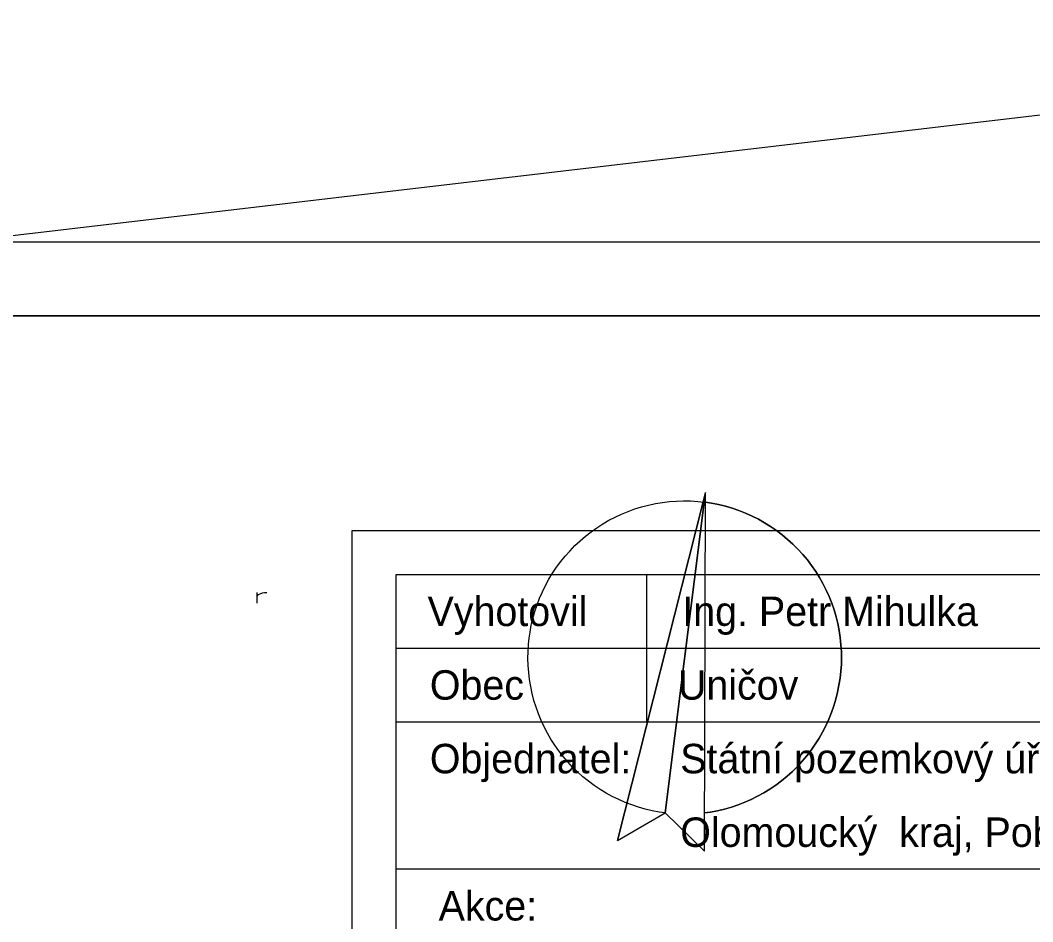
# Model space of a CAD drawing. Extents: x -555887 to -552101, y -1100251 to -1096546.
# Drawn here: x -554433.8 to -554365.1, y -1097921.6 to -1097860.4 of the extents above; entities that cross this region are included whole.
import ezdxf

# ---------------------------------------------------------------- set-up
doc = ezdxf.new("R2010")
doc.units = 0
for name, color, linetype in [('ram_HC1', 7, 'Continuous'), ('ram_VC4', 7, 'Continuous'), ('ZSST', 7, 'Continuous')]:
    doc.layers.add(name, color=color, linetype=linetype)

msp = doc.modelspace()

# ---------------------------------------------------------------- linework, layer by layer
at = {"layer": 'ram_HC1'}
for p, q in [((-554391.29, -1097898.05), (-554391.29, -1097908.05)), ((-554408.29, -1097903.05), (-554288.29, -1097903.05)), ((-554408.29, -1097908.05), (-554288.29, -1097908.05)), ((-554408.29, -1097918.05), (-554228.29, -1097918.05))]:
    msp.add_line(p, q, dxfattribs=at)
for points in [[(-554411.29, -1097895.05), (-554225.29, -1097895.05), (-554225.29, -1097961.05), (-554411.29, -1097961.05)], [(-554408.29, -1097898.05), (-554228.29, -1097898.05), (-554228.29, -1097958.05), (-554408.29, -1097958.05)]]:
    msp.add_lwpolyline(points, close=True, dxfattribs=at)
at = {"layer": 'ram_VC4'}
for p, q in [((-554387.457, -1097893.115), (-554387.3, -1097892.48)), ((-554387.457, -1097893.115), (-554387.3, -1097892.48)), ((-554387.457, -1097893.115), (-554387.3, -1097892.48)), ((-554387.457, -1097893.115), (-554387.3, -1097892.48)), ((-554387.457, -1097893.115), (-554387.3, -1097892.48)), ((-554387.457, -1097893.115), (-554387.3, -1097892.48)), ((-554387.457, -1097893.115), (-554387.3, -1097892.48)), ((-554387.457, -1097893.115), (-554387.3, -1097892.48)), ((-554387.381, -1097893.125), (-554387.3, -1097892.48)), ((-554387.381, -1097893.125), (-554387.3, -1097892.48)), ((-554387.381, -1097893.125), (-554387.3, -1097892.48)), ((-554387.381, -1097893.125), (-554387.3, -1097892.48)), ((-554387.381, -1097893.125), (-554387.3, -1097892.48)), ((-554387.381, -1097893.125), (-554387.3, -1097892.48)), ((-554387.381, -1097893.125), (-554387.3, -1097892.48)), ((-554387.381, -1097893.125), (-554387.3, -1097892.48)), ((-554387.362, -1097916.85), (-554387.3, -1097892.48)), ((-554393.26, -1097916.11), (-554387.457, -1097893.115)), ((-554387.381, -1097893.125), (-554390.031, -1097914.245)), ((-554390.031, -1097914.245), (-554387.362, -1097916.849))]:
    msp.add_line(p, q, dxfattribs=at)
for points in [[(-554287.63, -1097875.47), (-554644.63, -1097875.47), (-554644.63, -1098505.47), (-554287.63, -1098505.47)], [(-554292.63, -1097880.47), (-554639.63, -1097880.47), (-554639.63, -1098500.47), (-554292.63, -1098500.47)], [(-554387.46, -1097893.116), (-554387.44, -1097893.118), (-554387.42, -1097893.12), (-554387.4, -1097893.123), (-554387.381, -1097893.125), (-554387.381, -1097893.125), (-554387.3, -1097892.48), (-554387.457, -1097893.115), (-554387.457, -1097893.115)], [(-554387.46, -1097893.116), (-554387.44, -1097893.118), (-554387.42, -1097893.12), (-554387.4, -1097893.123), (-554387.381, -1097893.125), (-554387.381, -1097893.125), (-554387.3, -1097892.48), (-554387.457, -1097893.115), (-554387.457, -1097893.115)], [(-554387.46, -1097893.116), (-554387.44, -1097893.118), (-554387.42, -1097893.12), (-554387.4, -1097893.123), (-554387.381, -1097893.125), (-554387.381, -1097893.125), (-554387.3, -1097892.48), (-554387.457, -1097893.115), (-554387.457, -1097893.115)], [(-554387.46, -1097893.116), (-554387.44, -1097893.118), (-554387.42, -1097893.12), (-554387.4, -1097893.123), (-554387.381, -1097893.125), (-554387.381, -1097893.125), (-554387.3, -1097892.48), (-554387.457, -1097893.115), (-554387.457, -1097893.115)], [(-554387.46, -1097893.116), (-554387.44, -1097893.118), (-554387.42, -1097893.12), (-554387.4, -1097893.123), (-554387.381, -1097893.125), (-554387.381, -1097893.125), (-554387.3, -1097892.48), (-554387.457, -1097893.115), (-554387.457, -1097893.115)], [(-554387.46, -1097893.116), (-554387.44, -1097893.118), (-554387.42, -1097893.12), (-554387.4, -1097893.123), (-554387.381, -1097893.125), (-554387.381, -1097893.125), (-554387.3, -1097892.48), (-554387.457, -1097893.115), (-554387.457, -1097893.115)], [(-554387.46, -1097893.116), (-554387.44, -1097893.118), (-554387.42, -1097893.12), (-554387.4, -1097893.123), (-554387.381, -1097893.125), (-554387.381, -1097893.125), (-554387.3, -1097892.48), (-554387.457, -1097893.115), (-554387.457, -1097893.115)], [(-554387.46, -1097893.116), (-554387.44, -1097893.118), (-554387.42, -1097893.12), (-554387.4, -1097893.123), (-554387.381, -1097893.125), (-554387.381, -1097893.125), (-554387.3, -1097892.48), (-554387.457, -1097893.115), (-554387.457, -1097893.115)], [(-554393.26, -1097916.11), (-554390.031, -1097914.245), (-554387.381, -1097893.125), (-554387.457, -1097893.115)], [(-554393.26, -1097916.11), (-554390.031, -1097914.245), (-554387.381, -1097893.125), (-554387.457, -1097893.115)], [(-554393.26, -1097916.11), (-554390.031, -1097914.245), (-554387.381, -1097893.125), (-554387.457, -1097893.115)], [(-554393.26, -1097916.11), (-554390.031, -1097914.245), (-554387.381, -1097893.125), (-554387.457, -1097893.115)], [(-554393.26, -1097916.11), (-554390.031, -1097914.245), (-554387.381, -1097893.125), (-554387.457, -1097893.115)], [(-554393.26, -1097916.11), (-554390.031, -1097914.245), (-554387.381, -1097893.125), (-554387.457, -1097893.115)], [(-554393.26, -1097916.11), (-554390.031, -1097914.245), (-554387.381, -1097893.125), (-554387.457, -1097893.115)], [(-554393.26, -1097916.11), (-554390.031, -1097914.245), (-554387.381, -1097893.125), (-554387.457, -1097893.115)]]:
    msp.add_lwpolyline(points, close=True, dxfattribs=at)
for points in [[(-554287.63, -1097875.47), (-554644.63, -1097875.47), (-554644.63, -1098505.47), (-554287.63, -1098505.47), (-554287.63, -1097875.47)], [(-554292.63, -1098500.47), (-554639.63, -1098500.47), (-554639.63, -1097880.47), (-554292.63, -1097880.47), (-554292.63, -1098500.47)], [(-554390.03, -1097914.244), (-554390.439, -1097914.186), (-554390.912, -1097914.097), (-554391.38, -1097913.987), (-554391.843, -1097913.855), (-554392.3, -1097913.703), (-554392.749, -1097913.531), (-554393.189, -1097913.338), (-554393.621, -1097913.125), (-554394.043, -1097912.894), (-554394.453, -1097912.643), (-554394.852, -1097912.374), (-554395.239, -1097912.088), (-554395.612, -1097911.784), (-554395.971, -1097911.463), (-554396.315, -1097911.127), (-554396.643, -1097910.776), (-554396.956, -1097910.41), (-554397.251, -1097910.03), (-554397.529, -1097909.637), (-554397.789, -1097909.233), (-554398.03, -1097908.816), (-554398.253, -1097908.39), (-554398.456, -1097907.954), (-554398.639, -1097907.509), (-554398.801, -1097907.056), (-554398.943, -1097906.596), (-554399.064, -1097906.131), (-554399.164, -1097905.66), (-554399.243, -1097905.185), (-554399.3, -1097904.708), (-554399.335, -1097904.228), (-554399.349, -1097903.747), (-554399.341, -1097903.266), (-554399.311, -1097902.786), (-554399.267, -1097902.375), (-554399.209, -1097901.966), (-554399.121, -1097901.493), (-554399.011, -1097901.025), (-554398.881, -1097900.562), (-554398.729, -1097900.105), (-554398.557, -1097899.656), (-554398.365, -1097899.215), (-554398.153, -1097898.783), (-554397.922, -1097898.361), (-554397.672, -1097897.95), (-554397.404, -1097897.55), (-554397.118, -1097897.164), (-554396.814, -1097896.79), (-554396.494, -1097896.431), (-554396.159, -1097896.086), (-554395.808, -1097895.757), (-554395.442, -1097895.444), (-554395.063, -1097895.148), (-554394.671, -1097894.87), (-554394.266, -1097894.609), (-554393.85, -1097894.367), (-554393.424, -1097894.144), (-554392.988, -1097893.941), (-554392.544, -1097893.757), (-554392.091, -1097893.594), (-554391.632, -1097893.451), (-554391.166, -1097893.329), (-554390.696, -1097893.229), (-554390.221, -1097893.15), (-554389.744, -1097893.092), (-554389.264, -1097893.056), (-554388.783, -1097893.041), (-554388.302, -1097893.049), (-554387.822, -1097893.078), (-554387.411, -1097893.122)], [(-554387.302, -1097893.135), (-554386.892, -1097893.197), (-554386.417, -1097893.29), (-554385.947, -1097893.405), (-554385.483, -1097893.541), (-554385.026, -1097893.697), (-554384.576, -1097893.875), (-554384.135, -1097894.073), (-554383.703, -1097894.29), (-554383.281, -1097894.527), (-554382.871, -1097894.783), (-554382.472, -1097895.057), (-554382.087, -1097895.349), (-554381.715, -1097895.659), (-554381.358, -1097895.984), (-554381.015, -1097896.326), (-554380.689, -1097896.683), (-554380.379, -1097897.054), (-554380.087, -1097897.44), (-554379.812, -1097897.838), (-554379.555, -1097898.248), (-554379.318, -1097898.669), (-554379.1, -1097899.1), (-554378.901, -1097899.542), (-554378.723, -1097899.991), (-554378.566, -1097900.448), (-554378.429, -1097900.912), (-554378.314, -1097901.382), (-554378.22, -1097901.857), (-554378.148, -1097902.335), (-554378.097, -1097902.816), (-554378.069, -1097903.299), (-554378.063, -1097903.713), (-554378.071, -1097904.127), (-554378.102, -1097904.61), (-554378.155, -1097905.091), (-554378.23, -1097905.568), (-554378.326, -1097906.042), (-554378.444, -1097906.511), (-554378.583, -1097906.975), (-554378.743, -1097907.431), (-554378.923, -1097907.88), (-554379.124, -1097908.32), (-554379.344, -1097908.75), (-554379.584, -1097909.17), (-554379.843, -1097909.579), (-554380.12, -1097909.976), (-554380.414, -1097910.359), (-554380.726, -1097910.729), (-554381.054, -1097911.084), (-554381.398, -1097911.424), (-554381.757, -1097911.748), (-554382.131, -1097912.055), (-554382.518, -1097912.345), (-554382.918, -1097912.617), (-554383.329, -1097912.871), (-554383.752, -1097913.106), (-554384.185, -1097913.321), (-554384.628, -1097913.516), (-554385.079, -1097913.692), (-554385.537, -1097913.846), (-554386.002, -1097913.979), (-554386.472, -1097914.092), (-554386.947, -1097914.182), (-554387.357, -1097914.241)], [(-554387.357, -1097914.241), (-554386.947, -1097914.182), (-554386.472, -1097914.092), (-554386.002, -1097913.979), (-554385.537, -1097913.846), (-554385.079, -1097913.692), (-554384.628, -1097913.516), (-554384.185, -1097913.321), (-554383.752, -1097913.106), (-554383.329, -1097912.871), (-554382.918, -1097912.617), (-554382.518, -1097912.345), (-554382.131, -1097912.055), (-554381.757, -1097911.748), (-554381.398, -1097911.424), (-554381.054, -1097911.084), (-554380.726, -1097910.729), (-554380.414, -1097910.359), (-554380.12, -1097909.976), (-554379.843, -1097909.579), (-554379.584, -1097909.17), (-554379.344, -1097908.75), (-554379.124, -1097908.32), (-554378.923, -1097907.88), (-554378.743, -1097907.431), (-554378.583, -1097906.975), (-554378.444, -1097906.511), (-554378.326, -1097906.042), (-554378.23, -1097905.568), (-554378.155, -1097905.091), (-554378.102, -1097904.61), (-554378.071, -1097904.127), (-554378.063, -1097903.713), (-554378.069, -1097903.299), (-554378.097, -1097902.816), (-554378.148, -1097902.335), (-554378.22, -1097901.857), (-554378.314, -1097901.382), (-554378.429, -1097900.912), (-554378.566, -1097900.448), (-554378.723, -1097899.991), (-554378.901, -1097899.542), (-554379.1, -1097899.1), (-554379.318, -1097898.669), (-554379.555, -1097898.248), (-554379.812, -1097897.838), (-554380.087, -1097897.44), (-554380.379, -1097897.054), (-554380.689, -1097896.683), (-554381.015, -1097896.326), (-554381.358, -1097895.984), (-554381.715, -1097895.659), (-554382.087, -1097895.349), (-554382.472, -1097895.057), (-554382.871, -1097894.783), (-554383.281, -1097894.527), (-554383.703, -1097894.29), (-554384.135, -1097894.073), (-554384.576, -1097893.875), (-554385.026, -1097893.697), (-554385.483, -1097893.541), (-554385.947, -1097893.405), (-554386.417, -1097893.29), (-554386.892, -1097893.197), (-554387.302, -1097893.135)], [(-554387.357, -1097914.241), (-554386.947, -1097914.182), (-554386.472, -1097914.092), (-554386.002, -1097913.979), (-554385.537, -1097913.846), (-554385.079, -1097913.692), (-554384.628, -1097913.516), (-554384.185, -1097913.321), (-554383.752, -1097913.106), (-554383.329, -1097912.871), (-554382.918, -1097912.617), (-554382.518, -1097912.345), (-554382.131, -1097912.055), (-554381.757, -1097911.748), (-554381.398, -1097911.424), (-554381.054, -1097911.084), (-554380.726, -1097910.729), (-554380.414, -1097910.359), (-554380.12, -1097909.976), (-554379.843, -1097909.579), (-554379.584, -1097909.17), (-554379.344, -1097908.75), (-554379.124, -1097908.32), (-554378.923, -1097907.88), (-554378.743, -1097907.431), (-554378.583, -1097906.975), (-554378.444, -1097906.511), (-554378.326, -1097906.042), (-554378.23, -1097905.568), (-554378.155, -1097905.091), (-554378.102, -1097904.61), (-554378.071, -1097904.127), (-554378.063, -1097903.713), (-554378.069, -1097903.299), (-554378.097, -1097902.816), (-554378.148, -1097902.335), (-554378.22, -1097901.857), (-554378.314, -1097901.382), (-554378.429, -1097900.912), (-554378.566, -1097900.448), (-554378.723, -1097899.991), (-554378.901, -1097899.542), (-554379.1, -1097899.1), (-554379.318, -1097898.669), (-554379.555, -1097898.248), (-554379.812, -1097897.838), (-554380.087, -1097897.44), (-554380.379, -1097897.054), (-554380.689, -1097896.683), (-554381.015, -1097896.326), (-554381.358, -1097895.984), (-554381.715, -1097895.659), (-554382.087, -1097895.349), (-554382.472, -1097895.057), (-554382.871, -1097894.783), (-554383.281, -1097894.527), (-554383.703, -1097894.29), (-554384.135, -1097894.073), (-554384.576, -1097893.875), (-554385.026, -1097893.697), (-554385.483, -1097893.541), (-554385.947, -1097893.405), (-554386.417, -1097893.29), (-554386.892, -1097893.197), (-554387.302, -1097893.135)], [(-554387.357, -1097914.241), (-554386.947, -1097914.182), (-554386.472, -1097914.092), (-554386.002, -1097913.979), (-554385.537, -1097913.846), (-554385.079, -1097913.692), (-554384.628, -1097913.516), (-554384.185, -1097913.321), (-554383.752, -1097913.106), (-554383.329, -1097912.871), (-554382.918, -1097912.617), (-554382.518, -1097912.345), (-554382.131, -1097912.055), (-554381.757, -1097911.748), (-554381.398, -1097911.424), (-554381.054, -1097911.084), (-554380.726, -1097910.729), (-554380.414, -1097910.359), (-554380.12, -1097909.976), (-554379.843, -1097909.579), (-554379.584, -1097909.17), (-554379.344, -1097908.75), (-554379.124, -1097908.32), (-554378.923, -1097907.88), (-554378.743, -1097907.431), (-554378.583, -1097906.975), (-554378.444, -1097906.511), (-554378.326, -1097906.042), (-554378.23, -1097905.568), (-554378.155, -1097905.091), (-554378.102, -1097904.61), (-554378.071, -1097904.127), (-554378.063, -1097903.713), (-554378.069, -1097903.299), (-554378.097, -1097902.816), (-554378.148, -1097902.335), (-554378.22, -1097901.857), (-554378.314, -1097901.382), (-554378.429, -1097900.912), (-554378.566, -1097900.448), (-554378.723, -1097899.991), (-554378.901, -1097899.542), (-554379.1, -1097899.1), (-554379.318, -1097898.669), (-554379.555, -1097898.248), (-554379.812, -1097897.838), (-554380.087, -1097897.44), (-554380.379, -1097897.054), (-554380.689, -1097896.683), (-554381.015, -1097896.326), (-554381.358, -1097895.984), (-554381.715, -1097895.659), (-554382.087, -1097895.349), (-554382.472, -1097895.057), (-554382.871, -1097894.783), (-554383.281, -1097894.527), (-554383.703, -1097894.29), (-554384.135, -1097894.073), (-554384.576, -1097893.875), (-554385.026, -1097893.697), (-554385.483, -1097893.541), (-554385.947, -1097893.405), (-554386.417, -1097893.29), (-554386.892, -1097893.197), (-554387.302, -1097893.135)], [(-554387.357, -1097914.241), (-554386.947, -1097914.182), (-554386.472, -1097914.092), (-554386.002, -1097913.979), (-554385.537, -1097913.846), (-554385.079, -1097913.692), (-554384.628, -1097913.516), (-554384.185, -1097913.321), (-554383.752, -1097913.106), (-554383.329, -1097912.871), (-554382.918, -1097912.617), (-554382.518, -1097912.345), (-554382.131, -1097912.055), (-554381.757, -1097911.748), (-554381.398, -1097911.424), (-554381.054, -1097911.084), (-554380.726, -1097910.729), (-554380.414, -1097910.359), (-554380.12, -1097909.976), (-554379.843, -1097909.579), (-554379.584, -1097909.17), (-554379.344, -1097908.75), (-554379.124, -1097908.32), (-554378.923, -1097907.88), (-554378.743, -1097907.431), (-554378.583, -1097906.975), (-554378.444, -1097906.511), (-554378.326, -1097906.042), (-554378.23, -1097905.568), (-554378.155, -1097905.091), (-554378.102, -1097904.61), (-554378.071, -1097904.127), (-554378.063, -1097903.713), (-554378.069, -1097903.299), (-554378.097, -1097902.816), (-554378.148, -1097902.335), (-554378.22, -1097901.857), (-554378.314, -1097901.382), (-554378.429, -1097900.912), (-554378.566, -1097900.448), (-554378.723, -1097899.991), (-554378.901, -1097899.542), (-554379.1, -1097899.1), (-554379.318, -1097898.669), (-554379.555, -1097898.248), (-554379.812, -1097897.838), (-554380.087, -1097897.44), (-554380.379, -1097897.054), (-554380.689, -1097896.683), (-554381.015, -1097896.326), (-554381.358, -1097895.984), (-554381.715, -1097895.659), (-554382.087, -1097895.349), (-554382.472, -1097895.057), (-554382.871, -1097894.783), (-554383.281, -1097894.527), (-554383.703, -1097894.29), (-554384.135, -1097894.073), (-554384.576, -1097893.875), (-554385.026, -1097893.697), (-554385.483, -1097893.541), (-554385.947, -1097893.405), (-554386.417, -1097893.29), (-554386.892, -1097893.197), (-554387.302, -1097893.135)], [(-554387.357, -1097914.241), (-554386.947, -1097914.182), (-554386.472, -1097914.092), (-554386.002, -1097913.979), (-554385.537, -1097913.846), (-554385.079, -1097913.692), (-554384.628, -1097913.516), (-554384.185, -1097913.321), (-554383.752, -1097913.106), (-554383.329, -1097912.871), (-554382.918, -1097912.617), (-554382.518, -1097912.345), (-554382.131, -1097912.055), (-554381.757, -1097911.748), (-554381.398, -1097911.424), (-554381.054, -1097911.084), (-554380.726, -1097910.729), (-554380.414, -1097910.359), (-554380.12, -1097909.976), (-554379.843, -1097909.579), (-554379.584, -1097909.17), (-554379.344, -1097908.75), (-554379.124, -1097908.32), (-554378.923, -1097907.88), (-554378.743, -1097907.431), (-554378.583, -1097906.975), (-554378.444, -1097906.511), (-554378.326, -1097906.042), (-554378.23, -1097905.568), (-554378.155, -1097905.091), (-554378.102, -1097904.61), (-554378.071, -1097904.127), (-554378.063, -1097903.713), (-554378.069, -1097903.299), (-554378.097, -1097902.816), (-554378.148, -1097902.335), (-554378.22, -1097901.857), (-554378.314, -1097901.382), (-554378.429, -1097900.912), (-554378.566, -1097900.448), (-554378.723, -1097899.991), (-554378.901, -1097899.542), (-554379.1, -1097899.1), (-554379.318, -1097898.669), (-554379.555, -1097898.248), (-554379.812, -1097897.838), (-554380.087, -1097897.44), (-554380.379, -1097897.054), (-554380.689, -1097896.683), (-554381.015, -1097896.326), (-554381.358, -1097895.984), (-554381.715, -1097895.659), (-554382.087, -1097895.349), (-554382.472, -1097895.057), (-554382.871, -1097894.783), (-554383.281, -1097894.527), (-554383.703, -1097894.29), (-554384.135, -1097894.073), (-554384.576, -1097893.875), (-554385.026, -1097893.697), (-554385.483, -1097893.541), (-554385.947, -1097893.405), (-554386.417, -1097893.29), (-554386.892, -1097893.197), (-554387.302, -1097893.135)], [(-554387.357, -1097914.241), (-554386.947, -1097914.182), (-554386.472, -1097914.092), (-554386.002, -1097913.979), (-554385.537, -1097913.846), (-554385.079, -1097913.692), (-554384.628, -1097913.516), (-554384.185, -1097913.321), (-554383.752, -1097913.106), (-554383.329, -1097912.871), (-554382.918, -1097912.617), (-554382.518, -1097912.345), (-554382.131, -1097912.055), (-554381.757, -1097911.748), (-554381.398, -1097911.424), (-554381.054, -1097911.084), (-554380.726, -1097910.729), (-554380.414, -1097910.359), (-554380.12, -1097909.976), (-554379.843, -1097909.579), (-554379.584, -1097909.17), (-554379.344, -1097908.75), (-554379.124, -1097908.32), (-554378.923, -1097907.88), (-554378.743, -1097907.431), (-554378.583, -1097906.975), (-554378.444, -1097906.511), (-554378.326, -1097906.042), (-554378.23, -1097905.568), (-554378.155, -1097905.091), (-554378.102, -1097904.61), (-554378.071, -1097904.127), (-554378.063, -1097903.713), (-554378.069, -1097903.299), (-554378.097, -1097902.816), (-554378.148, -1097902.335), (-554378.22, -1097901.857), (-554378.314, -1097901.382), (-554378.429, -1097900.912), (-554378.566, -1097900.448), (-554378.723, -1097899.991), (-554378.901, -1097899.542), (-554379.1, -1097899.1), (-554379.318, -1097898.669), (-554379.555, -1097898.248), (-554379.812, -1097897.838), (-554380.087, -1097897.44), (-554380.379, -1097897.054), (-554380.689, -1097896.683), (-554381.015, -1097896.326), (-554381.358, -1097895.984), (-554381.715, -1097895.659), (-554382.087, -1097895.349), (-554382.472, -1097895.057), (-554382.871, -1097894.783), (-554383.281, -1097894.527), (-554383.703, -1097894.29), (-554384.135, -1097894.073), (-554384.576, -1097893.875), (-554385.026, -1097893.697), (-554385.483, -1097893.541), (-554385.947, -1097893.405), (-554386.417, -1097893.29), (-554386.892, -1097893.197), (-554387.302, -1097893.135)], [(-554387.357, -1097914.241), (-554386.947, -1097914.182), (-554386.472, -1097914.092), (-554386.002, -1097913.979), (-554385.537, -1097913.846), (-554385.079, -1097913.692), (-554384.628, -1097913.516), (-554384.185, -1097913.321), (-554383.752, -1097913.106), (-554383.329, -1097912.871), (-554382.918, -1097912.617), (-554382.518, -1097912.345), (-554382.131, -1097912.055), (-554381.757, -1097911.748), (-554381.398, -1097911.424), (-554381.054, -1097911.084), (-554380.726, -1097910.729), (-554380.414, -1097910.359), (-554380.12, -1097909.976), (-554379.843, -1097909.579), (-554379.584, -1097909.17), (-554379.344, -1097908.75), (-554379.124, -1097908.32), (-554378.923, -1097907.88), (-554378.743, -1097907.431), (-554378.583, -1097906.975), (-554378.444, -1097906.511), (-554378.326, -1097906.042), (-554378.23, -1097905.568), (-554378.155, -1097905.091), (-554378.102, -1097904.61), (-554378.071, -1097904.127), (-554378.063, -1097903.713), (-554378.069, -1097903.299), (-554378.097, -1097902.816), (-554378.148, -1097902.335), (-554378.22, -1097901.857), (-554378.314, -1097901.382), (-554378.429, -1097900.912), (-554378.566, -1097900.448), (-554378.723, -1097899.991), (-554378.901, -1097899.542), (-554379.1, -1097899.1), (-554379.318, -1097898.669), (-554379.555, -1097898.248), (-554379.812, -1097897.838), (-554380.087, -1097897.44), (-554380.379, -1097897.054), (-554380.689, -1097896.683), (-554381.015, -1097896.326), (-554381.358, -1097895.984), (-554381.715, -1097895.659), (-554382.087, -1097895.349), (-554382.472, -1097895.057), (-554382.871, -1097894.783), (-554383.281, -1097894.527), (-554383.703, -1097894.29), (-554384.135, -1097894.073), (-554384.576, -1097893.875), (-554385.026, -1097893.697), (-554385.483, -1097893.541), (-554385.947, -1097893.405), (-554386.417, -1097893.29), (-554386.892, -1097893.197), (-554387.302, -1097893.135)]]:
    msp.add_lwpolyline(points, dxfattribs=at)
at = {"layer": 'ZSST'}
for points in [[(-554358.6, -1097809.08), (-554357.36, -1097814.61), (-554352.29, -1097836.39), (-554348.54, -1097855.12), (-554348.48, -1097864.55), (-554351.64, -1097865.34), (-554498.38, -1097882.55)], [(-554417.746, -1097900.003), (-554417.746, -1097899.271)], [(-554417.746, -1097899.507), (-554417.644, -1097899.412), (-554417.541, -1097899.349), (-554417.384, -1097899.302), (-554417.234, -1097899.279), (-554417.077, -1097899.271)]]:
    msp.add_lwpolyline(points, dxfattribs=at)

# ---------------------------------------------------------------- texts
at = {"layer": 'ram_HC1'}
for s, p in [('Vyhotovil', (-554406.166, -1097901.55)), ('Ing. Petr Mihulka', (-554388.87, -1097901.55)), ('Obec', (-554406.01, -1097906.55)), ('Uničov', (-554389.166, -1097906.55)), ('Objednatel:', (-554406.01, -1097911.55)), ('Státní pozemkový úřad, Krajský pozemkový úřad pro', (-554389.01, -1097911.55)), ('Olomoucký  kraj, Pobočka Olomouc', (-554389.006, -1097916.55)), ('Akce:', (-554405.413, -1097921.55))]:
    msp.add_text(s, height=2, dxfattribs=at).set_placement(p)

doc.saveas('drawing.dxf')
